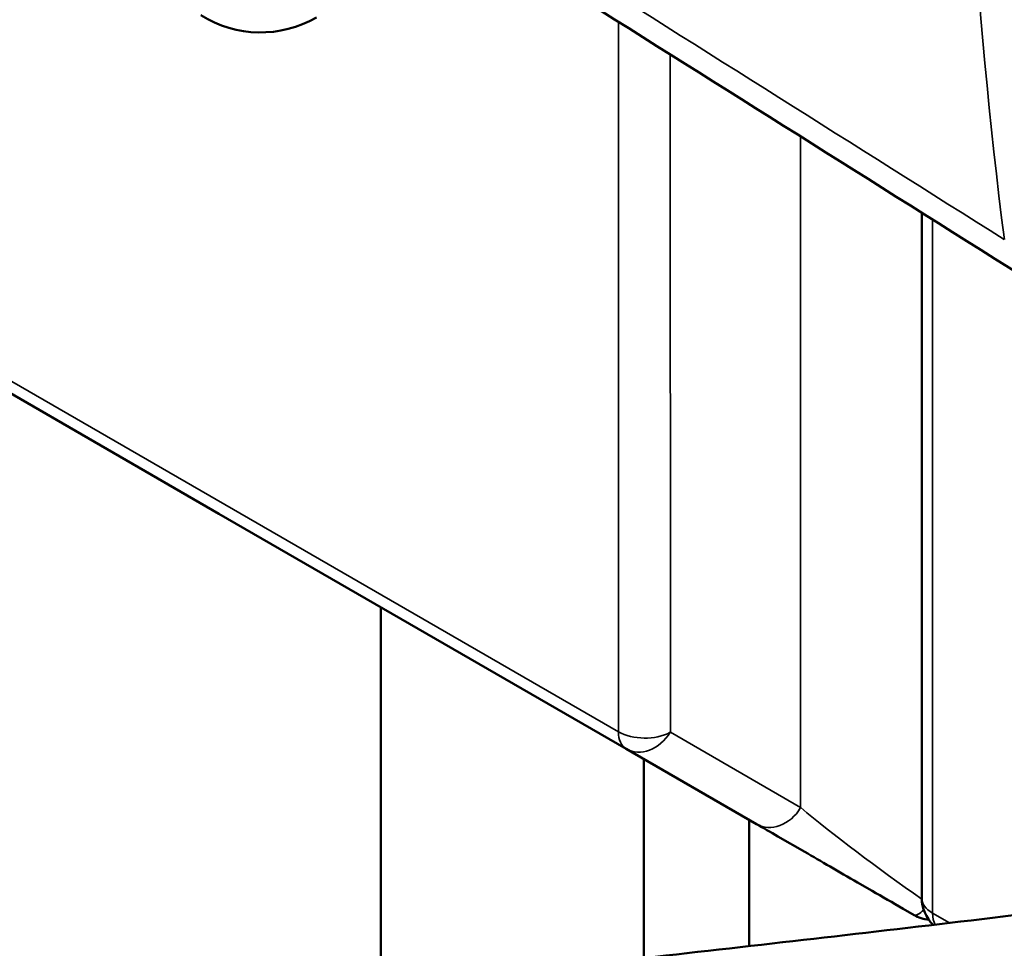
# Model space of a CAD drawing. Header units: millimetres. Extents: x 0 to 6049, y -120 to 1682.
# Tile 243 of 656: x 1976 to 1989, y 803 to 816. Entities that reach past the tile are written whole.
import ezdxf

# ---------------------------------------------------------------- set-up
doc = ezdxf.new("R2010")
doc.units = ezdxf.units.MM
doc.header["$LTSCALE"] = 2
doc.layers.add('Sichtbar (ISO)', color=7, linetype='Continuous', lineweight=50)
doc.layers.add('Sichtbar schmal (ISO)', color=7, linetype='Continuous', lineweight=35)

msp = doc.modelspace()

# ---------------------------------------------------------------- linework, layer by layer
at = {"layer": 'Sichtbar (ISO)'}
for p, q in [((1987.755, 804.096), (1987.755, 813.3)), ((1978.317, 809.256), (1972.802, 812.441)), ((1983.786, 806.099), (1978.317, 809.256)), ((1980.489, 802.902), (1980.489, 808.003)), ((1983.786, 806.099), (1983.786, 806.099)), ((1985.538, 805.087), (1983.786, 806.099)), ((1983.786, 806.099), (1983.786, 806.099)), ((1984.024, 805.961), (1984.024, 803.289)), ((1985.439, 803.449), (1985.439, 805.145)), ((1986.184, 804.715), (1985.823, 804.923)), ((1987.089, 804.192), (1986.894, 804.304)), ((1987.652, 803.867), (1987.507, 803.951)), ((1987.652, 803.867), (1987.652, 803.867))]:
    msp.add_line(p, q, dxfattribs=at)
for centre, radius, start, end in [((1978.875, 817.221), 1.5, 237.7899, 300), ((1988.255, 804.096), 0.5, 180, 226.3613), ((1987.902, 804.3), 0.5, 239.9988, 264.0355)]:
    msp.add_arc(centre, radius, start, end, dxfattribs=at)
for centre, major_axis, start_param, end_param in [((1985.368, 808.354), (0.875, -1.516), 4.572997, 4.573009), ((1981.55, 813.104), (3.325, -5.759), 6.143732, 6.143734)]:
    msp.add_ellipse(centre, major_axis=major_axis, ratio=0.57735, start_param=start_param, end_param=end_param, dxfattribs=at)
for points in [[(1989.116, 812.443), (1987.098, 813.713), (1985.081, 814.983), (1983.063, 816.253)], [(1985.823, 804.923), (1985.723, 804.981), (1985.628, 805.036), (1985.538, 805.087)], [(1986.894, 804.304), (1986.64, 804.451), (1986.402, 804.589), (1986.184, 804.715)], [(1987.507, 803.951), (1987.364, 804.033), (1987.224, 804.114), (1987.089, 804.192)]]:
    msp.add_open_spline(points, degree=3, dxfattribs=at)
msp.add_open_spline([(1992.393, 804.277), (1991.733, 804.196), (1991.075, 804.115), (1988.885, 803.849), (1987.369, 803.67), (1984.366, 803.326), (1982.839, 803.156), (1981.316, 802.991)], degree=3, knots=[1.9155437, 1.9155437, 1.9155437, 1.9155437, 2.0774386, 2.0774386, 2.4625166, 2.4625166, 2.8577294, 2.8577294, 2.8577294, 2.8577294], dxfattribs=at)
at = {"layer": 'Sichtbar schmal (ISO)'}
for p, q in [((1983.683, 806.328), (1983.683, 815.863)), ((1984.378, 815.425), (1984.38, 806.323)), ((1986.129, 805.309), (1986.129, 814.323)), ((1987.901, 813.208), (1987.901, 803.892)), ((1972.698, 812.67), (1983.683, 806.328)), ((1984.38, 808.147), (1984.38, 808.147)), ((1986.129, 805.309), (1984.38, 806.323)), ((1987.901, 803.892), (1988.129, 803.761))]:
    msp.add_line(p, q, dxfattribs=at)
for centre, major_axis, ratio, start_param, end_param in [((2052.635, 859.86), (45.515, 78.834), 0.57735, 2.219848, 2.492541), ((1863.899, 990.058), (-1355.089, 866.054), 0.051356, 1.691424, 1.695907), ((1984.036, 806.532), (-0.25, -0.433), 0.577338, 5.497745, 6.283155), ((1984.036, 806.532), (0.5, 0), 0.577425, 3.927023, 5.46291), ((1984.036, 806.532), (-0.25, -0.433), 0.802, 0, 1.546119), ((1985.788, 805.52), (-0.25, -0.433), 0.802, 6.283185, 7.829309), ((1987.63, 804.457), (2.196, -1.574), 0.087056, 4.024213, 4.83149), ((1988.255, 804.096), (-0.5, 0), 0.577351, 0, 0.785408), ((1987.902, 804.3), (-0.25, -0.433), 0.577358, 6.28312, 6.283187), ((1988.255, 804.096), (-0.25, -0.433), 0.577338, 5.497832, 5.938843)]:
    msp.add_ellipse(centre, major_axis=major_axis, ratio=ratio, start_param=start_param, end_param=end_param, dxfattribs=at)
msp.add_open_spline([(1987.652, 803.867), (1987.677, 803.853), (1987.727, 803.883), (1987.782, 803.936)], degree=3, dxfattribs=at)

doc.saveas('drawing.dxf')
